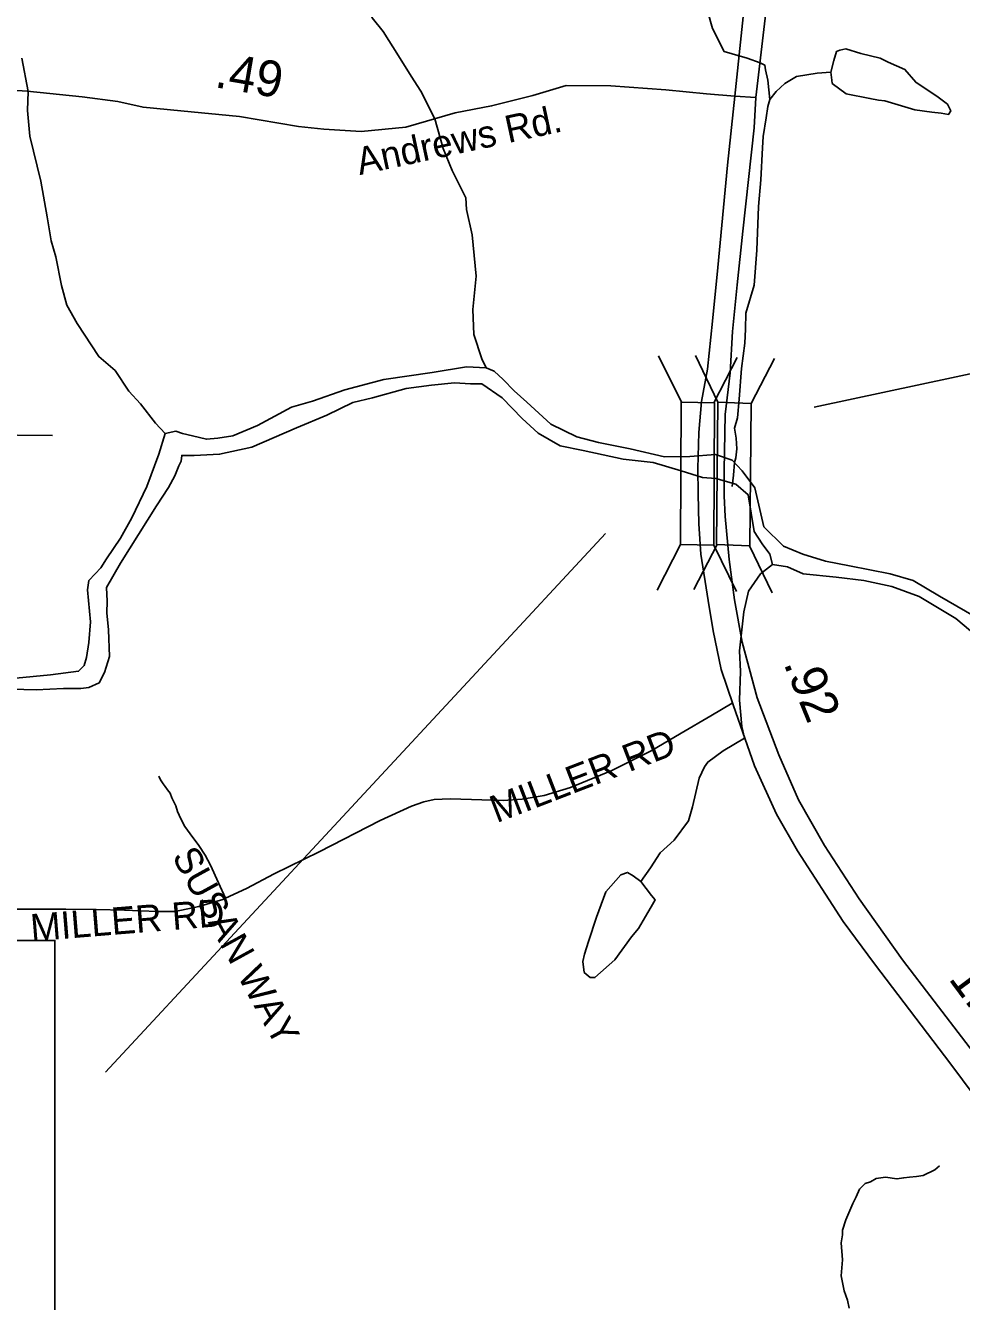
# Model space of a CAD drawing. Extents: x 1950930 to 2061844, y 904556 to 1017002.
# Drawn here: x 2014073 to 2017334, y 909493 to 913938 of the extents above; entities that cross this region are included whole.
import ezdxf

# ---------------------------------------------------------------- set-up
doc = ezdxf.new("R2010")
doc.units = 0
for name, color, linetype in [('Exist Hydrographic Creek Single Shore', 7, 'Continuous'), ('Exist Hydrographic Misc Water Feature', 7, 'Continuous'), ('Exist Hydrographic River Shore', 7, 'Continuous'), ('Exist Road Non-System Type 51', 7, 'Continuous'), ('Exist Road Non-System Type 51 Label', 7, 'Continuous'), ('Exist Road Primary US Attributed', 7, 'Continuous'), ('Exist Road Primary US Mileage Hundredths English Label', 7, 'Continuous'), ('Exist Road Primary US Structure NCDOT Private Pedestrian Attributed CELL', 7, 'Continuous'), ('Exist Road Primary US Structure Standard Bridge CELL', 7, 'Continuous'), ('Exist Road Primary US Structure Standard Bridge Number Label', 7, 'Continuous'), ('Exist Road Secondary Type 51 Attributed', 7, 'Continuous'), ('Exist Road Secondary Type 51 Label', 7, 'Continuous')]:
    doc.layers.add(name, color=color, linetype=linetype)

msp = doc.modelspace()

# ---------------------------------------------------------------- linework, layer by layer
at = {"layer": 'Exist Hydrographic Creek Single Shore'}
for points in [[(2014559.4, 912516.8), (2014525.4, 912553), (2014473.3, 912621), (2014433.2, 912664.8), (2014385.1, 912736.7), (2014329, 912784.8), (2014253, 912900.9), (2014216.9, 912964.6), (2014198.9, 913032.6), (2014179, 913132.8), (2014162.8, 913188.6), (2014148.8, 913272.5), (2014126.7, 913396.7), (2014088.6, 913552.7), (2014080.6, 913642.8), (2014082.6, 913708.7), (2014060.4, 913824.7)], [(2016942.9, 909470), (2016936.9, 909498.1), (2016924.9, 909529.9), (2016914.8, 909582), (2016918.8, 909637.9), (2016914.8, 909698), (2016918.8, 909725.9), (2016918.7, 909741.9), (2016930.8, 909778.1), (2016954.8, 909834), (2016966.7, 909857.9), (2016978.6, 909884.1), (2016998.7, 909904.1), (2017016.6, 909910.1), (2017036.6, 909922.1), (2017068.7, 909926.1), (2017108.6, 909920), (2017132.7, 909924.1), (2017152.7, 909926.1), (2017176.6, 909928.2), (2017200.7, 909932.1), (2017240.7, 909952.1), (2017256.6, 909966.2)]]:
    msp.add_lwpolyline(points, dxfattribs=at)
at = {"layer": 'Exist Hydrographic Misc Water Feature'}
for points in [[(2015677.3, 912745.8), (2015663.2, 912777.6), (2015635, 912861.5), (2015630.9, 912949.5), (2015642.9, 913065.8), (2015628.8, 913209.8), (2015608.9, 913297.5), (2015606.8, 913337.6), (2015558.9, 913433.8), (2015528.6, 913509.5), (2015498.6, 913613.5), (2015450.7, 913709.7), (2015416.7, 913761.6), (2015372.6, 913833.4), (2015318.5, 913917.5), (2015280.5, 913965.6), (2015262.3, 914009.6), (2015252.4, 914053.4), (2015246.3, 914093.6), (2015244.4, 914125.5), (2015252.3, 914157.4)], [(2016666.6, 913680.3), (2016658.5, 913748.4), (2016650.7, 913784.3), (2016648.4, 913800.5), (2016632.5, 913808.3), (2016586.5, 913824.4), (2016534.4, 913840.2), (2016506.6, 913848.3), (2016466.3, 913928.3), (2016434.2, 914044.1)], [(2016878.6, 913776.3), (2016888.6, 913816.5), (2016898.5, 913848.5), (2016910.4, 913852.5), (2016930.5, 913856.7), (2016982.6, 913840.5), (2017050.6, 913824.6), (2017078.5, 913810.6), (2017136.7, 913784.8), (2017174.5, 913740.7), (2017252.5, 913688.9), (2017284.5, 913664.6), (2017296.5, 913640.7), (2017288.7, 913628.7), (2017262.5, 913632.9), (2017230.8, 913636.8), (2017170.6, 913644.6), (2017066.5, 913676.6), (2017044.6, 913678.7), (2017014.5, 913684.6), (2016932.5, 913700.4), (2016882.7, 913736.5), (2016882.6, 913748.4), (2016878.6, 913776.3)], [(2016666.6, 913680.3), (2016688.5, 913708.4), (2016718.6, 913736.3), (2016758.5, 913760.4), (2016830.6, 913772.4), (2016878.6, 913776.3)], [(2016535.4, 912332.3), (2016539.5, 912372.2), (2016543.3, 912416.1), (2016547.3, 912432.1), (2016551.2, 912464.2), (2016549.3, 912500.4), (2016543.2, 912536.2), (2016553.5, 912572.1), (2016559.4, 912636.3), (2016567.2, 912744.1), (2016579.2, 912832.2), (2016581.2, 912880.4), (2016583, 912936.1), (2016610.9, 913034.3), (2016621, 913156.2), (2016626.7, 913308.3), (2016634.9, 913400.4), (2016640.8, 913512.2), (2016642.6, 913552.2), (2016652.8, 913616.3), (2016658.5, 913656.2), (2016666.6, 913680.3)], [(2016675.8, 912060.3), (2016633.8, 912028.4), (2016591.8, 911968.2), (2016575.6, 911896.3), (2016560, 911760.1), (2016563.7, 911688.2), (2016560, 911588.2), (2016568, 911496.1), (2016578, 911456.2), (2016503.9, 911412.1), (2016449.9, 911372.2), (2016438.1, 911356.1), (2016420.2, 911316.1), (2016396.2, 911216.1), (2016382.4, 911168.2), (2016332.4, 911100), (2016284.2, 911056), (2016250.3, 911003.9), (2016216.2, 910956)], [(2016216.2, 910956), (2016254.3, 910908), (2016266.4, 910892), (2016252.4, 910868), (2016240.5, 910847.9), (2016208.5, 910792.1), (2016184.3, 910764), (2016126.6, 910683.8), (2016056.7, 910621.9), (2016040.6, 910622), (2016018.7, 910639.8), (2016014.5, 910678), (2016020.7, 910703.7), (2016034.4, 910747.8), (2016062.4, 910831.9), (2016094.4, 910919.8), (2016146.5, 910979.8), (2016170.3, 910987.8), (2016190.4, 910975.9), (2016216.2, 910956)]]:
    msp.add_lwpolyline(points, dxfattribs=at)
at = {"layer": 'Exist Hydrographic River Shore'}
for points in [[(2015677.3, 912745.8), (2015609.1, 912749.5), (2015489.2, 912729.6), (2015321.4, 912705.5), (2015185.1, 912669.3), (2015073.3, 912629.3), (2014999.4, 912609.1), (2014941.3, 912577.2), (2014881.3, 912545.3), (2014795.2, 912509), (2014743.2, 912501.2), (2014703.4, 912497.1), (2014655.4, 912508.9), (2014619.5, 912516.9), (2014597.3, 912524.9), (2014559.4, 912516.8)], [(2016569.8, 912387.6), (2016535.1, 912423.9), (2016476.7, 912444.4), (2016386.8, 912436.5), (2016299.3, 912435.9), (2016179.4, 912464), (2016069.3, 912486), (2015993.2, 912505.9), (2015903.2, 912549.8), (2015819.2, 912625.7), (2015775.4, 912665.6), (2015737.1, 912705.8), (2015705.2, 912733.7), (2015677.3, 912745.8)], [(2013937.9, 911628.5), (2014109.8, 911624.6), (2014206, 911628.6), (2014265.8, 911628.6), (2014293.7, 911632.7), (2014329.8, 911648.7), (2014348, 911684.7), (2014365.9, 911740.8), (2014361.9, 911832.7), (2014355.9, 911892.9), (2014357.7, 911932.9), (2014355.7, 911980.9), (2014403.7, 912064.9), (2014529.6, 912264.8), (2014571.3, 912328.9), (2014593.5, 912369.1), (2014607.3, 912404.9), (2014615.5, 912420.8), (2014617.3, 912440.8), (2014661.2, 912440.9), (2014749.3, 912445), (2014861.3, 912469.2), (2015017.3, 912537.2), (2015123.2, 912581.3), (2015213.4, 912625.4), (2015281.3, 912641.4), (2015399.1, 912673.4), (2015487.3, 912685.4), (2015567.2, 912693.6), (2015623.3, 912689.8), (2015663.3, 912689.6), (2015733.2, 912641.6), (2015803.2, 912569.9), (2015859.3, 912517.9), (2015935.5, 912474), (2016015.2, 912457.9), (2016155.4, 912428.1), (2016259.5, 912416.1), (2016356.9, 912387.6), (2016431.4, 912364.3), (2016478.3, 912360.8), (2016547.7, 912340.3), (2016590.3, 912303.9), (2016611.6, 912176.2), (2016639.5, 912132.3), (2016665.7, 912096.3), (2016675.8, 912060.3)], [(2014559.4, 912516.8), (2014537.3, 912444.8), (2014495.6, 912332.7), (2014443.4, 912222.9), (2014403.6, 912152.8), (2014355.5, 912080.6), (2014335.5, 912048.9), (2014315.7, 912028.6), (2014293.6, 912004.8), (2014289.6, 911972.7), (2014299.8, 911860.6), (2014293.7, 911788.9), (2014285.7, 911736.9), (2014277.9, 911708.8), (2014257.8, 911688.9), (2014159.8, 911676.8), (2014039.7, 911664.5)], [(2017377.6, 911880.7), (2017257.6, 911950.8), (2017165.5, 912004.6), (2017085.6, 912028.5), (2016943.5, 912056.4), (2016859.5, 912072.3), (2016781.5, 912096.5), (2016713.5, 912124.2), (2016645.7, 912192.2), (2016614, 912327.6), (2016569.8, 912387.6)], [(2016675.8, 912060.3), (2016727.8, 912052.3), (2016781.8, 912028.3), (2016897.7, 912016.3), (2016993.6, 912004.5), (2017091.6, 911984.4), (2017185.7, 911948.7), (2017313.8, 911872.5), (2017445.7, 911762.8), (2017509.7, 911684.7), (2017562, 911608.8), (2017604.1, 911532.8), (2017631.9, 911452.8), (2017650.1, 911380.9), (2017646, 911324.9), (2017642.3, 911284.9), (2017652.1, 911252.9), (2017670.3, 911181), (2017740.3, 911076.8), (2017782.3, 911025.1), (2017852.5, 910977), (2017894.5, 910945), (2017914.4, 910941), (2017938.3, 910937.2)]]:
    msp.add_lwpolyline(points, dxfattribs=at)
at = {"layer": 'Exist Road Non-System Type 51'}
for points in [[(2013686, 912516.4), (2013920.4, 912512.3), (2014167.4, 912509.9)], [(2016535.1, 911577.1), (2016460.8, 911533), (2016356.6, 911473.3), (2016252.6, 911411.3), (2016115.8, 911342.5), (2015971.8, 911283.7), (2015879.9, 911256.5), (2015803.8, 911243.4), (2015736.5, 911238.9), (2015552.9, 911244.1), (2015496.8, 911242.1), (2015460.4, 911234.3), (2015418.1, 911219.2), (2015308.8, 911168.8), (2015096.6, 911060.2), (2014938.9, 910982.9), (2014842.6, 910932.1), (2014770.2, 910897.8)], [(2014770.2, 910897.8), (2014745.2, 910952), (2014718.1, 911012.8), (2014698.8, 911048.3), (2014676.5, 911081.5), (2014646.6, 911122.5), (2014628.5, 911147.7), (2014614.4, 911174.2), (2014602.9, 911200.8), (2014596.8, 911220.2), (2014583, 911248), (2014576.9, 911263.6), (2014568.2, 911275.9), (2014559.8, 911287.8), (2014552.1, 911296.8), (2014545.1, 911306.8), (2014540.8, 911315.3), (2014537, 911322.9)], [(2014770.2, 910897.8), (2014760.6, 910893.2), (2014677.1, 910868.9), (2014593.9, 910851.6), (2014533.1, 910851.3), (2014473.6, 910854.4), (2014417.9, 910856.2), (2014319.8, 910858.4), (2014214, 910860.4), (2014016.8, 910860.4)]]:
    msp.add_lwpolyline(points, dxfattribs=at)
at = {"layer": 'Exist Road Primary US Attributed'}
for points in [[(2016607.4, 914301.9), (2016544.5, 913692.8)], [(2016617.8, 913687.4), (2016687.5, 914281.6)], [(2016544.5, 913692.8), (2016518.6, 913451.8), (2016484.5, 913095.5), (2016466.3, 912908.6), (2016448.8, 912740.7), (2016428.5, 912628.9), (2016418.9, 912520.1), (2016415.3, 912395.7)], [(2016507.4, 912389.7), (2016511, 912583.5), (2016528.3, 912728.6), (2016536.5, 912872.7), (2016552.7, 913035.6), (2016571.7, 913221.8), (2016611.1, 913581.5), (2016617.8, 913687.4)], [(2016415.3, 912395.7), (2016416.5, 912307.1), (2016418.9, 912201.9), (2016426.1, 912096.6), (2016451.2, 911935.1), (2016469.1, 911829.8), (2016496.1, 911694.6), (2016538.4, 911572.2), (2016612.1, 911359.7), (2016689.2, 911191), (2016762.2, 911063), (2016921.9, 910816.6), (2017030.8, 910669.5), (2017296.7, 910319.4), (2017462.1, 910097.4), (2017693.2, 909785.8), (2017921.7, 909484.3), (2018031.7, 909334)], [(2018098.9, 909390.2), (2017961.4, 909567.4), (2017754.7, 909873.1), (2017517.3, 910174.8), (2017349.2, 910395.9), (2017128.3, 910683.3), (2016977.8, 910896.4), (2016856.6, 911082.3), (2016765.8, 911241.3), (2016697, 911398), (2016621.7, 911596.6), (2016569.6, 911790.3), (2016543.3, 911937.5), (2016524.2, 912078.6), (2016511, 912228.2), (2016507.4, 912300), (2016507.4, 912389.7)]]:
    msp.add_lwpolyline(points, dxfattribs=at)
at = {"layer": 'Exist Road Primary US Structure NCDOT Private Pedestrian Attributed CELL'}
for p, q in [((2016357.8, 912625.9), (2016278.6, 912787.5)), ((2016406.8, 912789), (2016485.3, 912625.8)), ((2016471, 912623.7), (2016551.8, 912782.1)), ((2016682.6, 912778.1), (2016601.1, 912621.2)), ((2016274, 911971.7), (2016354.8, 912130.1)), ((2016482.5, 912130.1), (2016400.9, 911973.2)), ((2016549.9, 911966.3), (2016470.6, 912127.9)), ((2016595.6, 912125.6), (2016674.1, 911962.4))]:
    msp.add_line(p, q, dxfattribs=at)
for points in [[(2016354.8, 912130.1), (2016357.3, 912625.9), (2016473.1, 912623.6), (2016470.6, 912127.9)], [(2016601.1, 912621.2), (2016596.2, 912125.6), (2016480.4, 912130.1), (2016485.3, 912625.8)]]:
    msp.add_lwpolyline(points, close=True, dxfattribs=at)
at = {"layer": 'Exist Road Primary US Structure Standard Bridge Number Label'}
for p, q in [((2016820.8, 912608.6), (2021357.1, 913584.7)), ((2016093.5, 912168.4), (2014351.8, 910292.6))]:
    msp.add_line(p, q, dxfattribs=at)
msp.add_lwpolyline([(2011599.3, 910751), (2014175.8, 910751), (2014175.8, 909221.8), (2011599.3, 909221.8)], close=True, dxfattribs=at)
at = {"layer": 'Exist Road Secondary Type 51 Attributed'}
for points in [[(2016544.5, 913692.8), (2016445, 913700.2), (2016303.8, 913713.9), (2016112.4, 913728.9), (2015956.8, 913729), (2015840.7, 913694.8), (2015696.5, 913658.5), (2015570.3, 913634.3), (2015398.1, 913584.9), (2015241.9, 913568.7), (2015112.6, 913577.2), (2015024.6, 913586.3), (2014818.5, 913621.8), (2014614.5, 913641.6), (2014482.5, 913653.5), (2014394.3, 913673.6), (2014270.4, 913689.5), (2014078.4, 913709.3), (2014008.6, 913714.2)], [(2016617.8, 913687.4), (2016544.5, 913692.8)]]:
    msp.add_lwpolyline(points, dxfattribs=at)

# ---------------------------------------------------------------- texts
at = {"layer": 'Exist Road Non-System Type 51 Label'}
for s, rotation, p in [('  MILLER RD', 21.0624, (2015648.2, 911133.9)), ('  SUSAN WAY', 298.7441, (2014547.7, 911105.9)), ('  MILLER RD', 4.6273, (2014023.6, 910741.8))]:
    msp.add_text(s, height=95, rotation=rotation, dxfattribs=at).set_placement(p)
at = {"layer": 'Exist Road Primary US Mileage Hundredths English Label'}
for s, rotation, p in [('.92', 292.1892, (2016712.8, 911716.2)), ('1.78', 306.5559, (2017286.1, 910617.1))]:
    msp.add_text(s, height=125, rotation=rotation, dxfattribs=at).set_placement(p)
at = {"layer": 'Exist Road Primary US Structure Standard Bridge CELL'}
msp.add_text('.49', height=125, rotation=350.2199, dxfattribs=at).set_placement((2014728.9, 913724.2))
at = {"layer": 'Exist Road Secondary Type 51 Label'}
msp.add_text('Andrews Rd.', height=95, rotation=12.1637, dxfattribs=at).set_placement((2015237, 913417.1))

doc.saveas('drawing.dxf')
